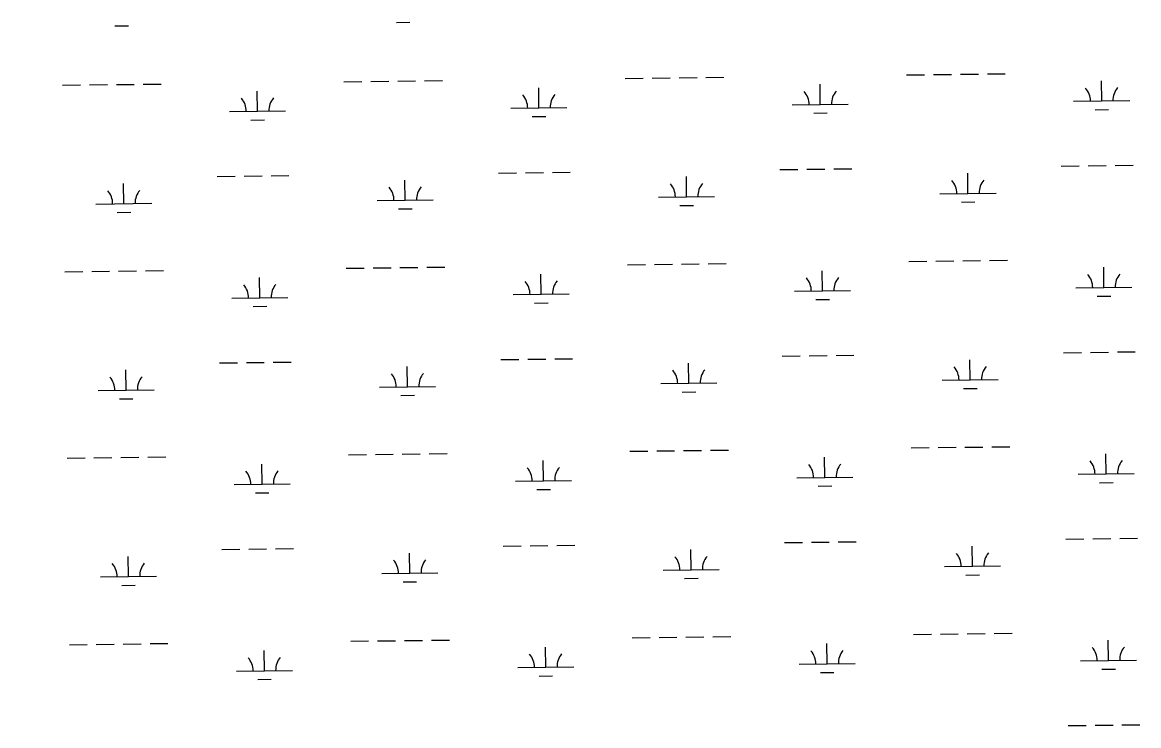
# Model space of a CAD drawing. Extents: x 3704301 to 3742427, y 506229 to 532009.
# Drawn here: x 3737148 to 3739139, y 526572 to 527827 of the extents above; entities that cross this region are included whole.
import ezdxf

# ---------------------------------------------------------------- set-up
doc = ezdxf.new("R2010")
doc.units = 0
doc.layers.add('V-TOPO-SHOR', color=7, linetype='Continuous')
doc.layers.add('V-WETL-SWMP', color=7, linetype='Continuous')

msp = doc.modelspace()

# ---------------------------------------------------------------- linework, layer by layer
at = {"layer": 'V-TOPO-SHOR'}
msp.add_spline([(3739633.6, 526676.7), (3739538.1, 526548.8), (3739518, 526528.2), (3739493.1, 526482.1), (3739422.9, 526389.6), (3739418.8, 526313.1), (3739363.4, 526261.5), (3739352.3, 526193.3), (3739336.5, 526150.7), (3739295.5, 525980.6), (3739198.5, 525827.9), (3739114.9, 525759.5), (3739054.6, 525692.5), (3739057.7, 525640), (3738989.2, 525497.5), (3738955.6, 525450.2), (3738769.5, 525271.5), (3738709.5, 525179.1), (3738664.8, 525086.9), (3738615.2, 524984.4), (3738564.5, 524878.8), (3738515.7, 524789.7), (3738338.2, 524654.9), (3738233.7, 524526.6), (3738185.7, 524499.4), (3738021.5, 524391.6), (3737961, 524339.9), (3737915.7, 524298.6), (3737762.7, 524119.1), (3737684.5, 524056.1), (3737619.4, 523958.9), (3737584.5, 523902.5), (3737552.2, 523884.2), (3737468.7, 523789), (3737423.5, 523742.6), (3737300.4, 523598.5), (3737169.2, 523466.2), (3736998.4, 523307), (3736804.6, 523129.1), (3736729.3, 523046.7), (3736532.9, 522866.1), (3736374.2, 522688.4), (3736294.5, 522601.7), (3736210.6, 522526.8), (3736161.2, 522489.9)], degree=3, dxfattribs=at)
at = {"layer": 'V-WETL-SWMP'}
for p, q in [((3737313.5, 527820.6), (3737337.5, 527820.9)), ((3737815.4, 527826.7), (3737839.4, 527827)), ((3738725.6, 527733.2), (3738757.6, 527733.6)), ((3738773.6, 527733.8), (3738805.6, 527734.2)), ((3738821.6, 527734.3), (3738853.6, 527734.7)), ((3738869.6, 527734.9), (3738901.6, 527735.3)), ((3737220, 527714.8), (3737252, 527715.2)), ((3737268, 527715.4), (3737300, 527715.8)), ((3737316, 527716), (3737348, 527716.3)), ((3737364, 527716.5), (3737395.9, 527716.9)), ((3737721.8, 527720.9), (3737753.8, 527721.3)), ((3737769.8, 527721.5), (3737801.8, 527721.9)), ((3737817.8, 527722.1), (3737849.8, 527722.5)), ((3737865.8, 527722.7), (3737897.8, 527723.1)), ((3738069.7, 527674.4), (3738069.3, 527710.4)), ((3738223.7, 527727), (3738255.7, 527727.4)), ((3738271.7, 527727.6), (3738303.7, 527728)), ((3738319.7, 527728.2), (3738351.7, 527728.6)), ((3738367.7, 527728.8), (3738399.7, 527729.2)), ((3738571.6, 527680.5), (3738571.2, 527716.5)), ((3739073.5, 527686.7), (3739073, 527722.7)), ((3737567.9, 527668.3), (3737567.4, 527704.3)), ((3738019.7, 527673.8), (3738119.7, 527675)), ((3738521.6, 527679.9), (3738621.6, 527681.2)), ((3739023.5, 527686.1), (3739123.5, 527687.3)), ((3739061.7, 527671.1), (3739085.7, 527671.4)), ((3737517.9, 527667.7), (3737617.9, 527668.9)), ((3737556.1, 527652.7), (3737580.1, 527653)), ((3738057.9, 527658.8), (3738081.9, 527659.1)), ((3738559.8, 527665), (3738583.8, 527665.3)), ((3739049.5, 527570.9), (3739081.5, 527571.3)), ((3739097.5, 527571.5), (3739129.5, 527571.9)), ((3737495.9, 527552), (3737527.9, 527552.4)), ((3737543.9, 527552.6), (3737575.9, 527552.9)), ((3737591.9, 527553.1), (3737623.9, 527553.5)), ((3737997.8, 527558.1), (3738029.7, 527558.5)), ((3738045.7, 527558.7), (3738077.7, 527559.1)), ((3738093.7, 527559.3), (3738125.7, 527559.7)), ((3738333.1, 527515.8), (3738332.7, 527551.8)), ((3738499.6, 527564.2), (3738531.6, 527564.6)), ((3738547.6, 527564.8), (3738579.6, 527565.2)), ((3738595.6, 527565.4), (3738627.6, 527565.8)), ((3738835, 527521.9), (3738834.6, 527557.9)), ((3739001.5, 527570.4), (3739033.5, 527570.8)), ((3737329.4, 527503.5), (3737329, 527539.5)), ((3737831.3, 527509.6), (3737830.8, 527545.6)), ((3738283.1, 527515.1), (3738383.1, 527516.4)), ((3738785, 527521.3), (3738885, 527522.5)), ((3737279.4, 527502.9), (3737379.4, 527504.1)), ((3737781.3, 527509), (3737881.3, 527510.2)), ((3737819.5, 527494.1), (3737843.5, 527494.3)), ((3738321.3, 527500.2), (3738345.3, 527500.5)), ((3738823.2, 527506.3), (3738847.2, 527506.6)), ((3737317.6, 527487.9), (3737341.6, 527488.2)), ((3738227.8, 527394.4), (3738259.8, 527394.8)), ((3738275.8, 527395), (3738307.8, 527395.4)), ((3738323.8, 527395.6), (3738355.8, 527396)), ((3738371.8, 527396.2), (3738403.8, 527396.5)), ((3738729.6, 527400.5), (3738761.6, 527400.9)), ((3738777.6, 527401.1), (3738809.6, 527401.5)), ((3738825.6, 527401.7), (3738857.6, 527402.1)), ((3738873.6, 527402.3), (3738905.6, 527402.7)), ((3737224, 527382.1), (3737256, 527382.5)), ((3737272, 527382.7), (3737304, 527383.1)), ((3737320, 527383.3), (3737352, 527383.7)), ((3737368, 527383.9), (3737400, 527384.3)), ((3737725.9, 527388.3), (3737757.9, 527388.7)), ((3737773.9, 527388.8), (3737805.9, 527389.2)), ((3737821.9, 527389.4), (3737853.9, 527389.8)), ((3737869.9, 527390), (3737901.9, 527390.4)), ((3738073.8, 527341.8), (3738073.4, 527377.8)), ((3738575.7, 527347.9), (3738575.2, 527383.9)), ((3739077.5, 527354), (3739077.1, 527390)), ((3737571.9, 527335.6), (3737571.5, 527371.6)), ((3739027.6, 527353.4), (3739127.5, 527354.6)), ((3737521.9, 527335), (3737621.9, 527336.2)), ((3738023.8, 527341.2), (3738123.8, 527342.4)), ((3738525.7, 527347.3), (3738625.7, 527348.5)), ((3738563.9, 527332.3), (3738587.9, 527332.6)), ((3739065.7, 527338.5), (3739089.7, 527338.7)), ((3737560.1, 527320.1), (3737584.1, 527320.4)), ((3738062, 527326.2), (3738086, 527326.5)), ((3738551.7, 527232.2), (3738583.7, 527232.6)), ((3738599.7, 527232.8), (3738631.7, 527233.1)), ((3739005.6, 527237.7), (3739037.6, 527238.1)), ((3739053.6, 527238.3), (3739085.5, 527238.7)), ((3739101.5, 527238.9), (3739133.5, 527239.3)), ((3737499.9, 527219.3), (3737531.9, 527219.7)), ((3737547.9, 527219.9), (3737579.9, 527220.3)), ((3737595.9, 527220.5), (3737627.9, 527220.9)), ((3737835.3, 527177), (3737834.9, 527213)), ((3738001.8, 527225.4), (3738033.8, 527225.8)), ((3738049.8, 527226), (3738081.8, 527226.4)), ((3738097.8, 527226.6), (3738129.8, 527227)), ((3738337.2, 527183.1), (3738336.8, 527219.1)), ((3738503.7, 527231.6), (3738535.7, 527232)), ((3738839.1, 527189.2), (3738838.6, 527225.2)), ((3737333.5, 527170.8), (3737333, 527206.8)), ((3737785.3, 527176.4), (3737885.3, 527177.6)), ((3738287.2, 527182.5), (3738387.2, 527183.7)), ((3738789.1, 527188.6), (3738889.1, 527189.9)), ((3738827.3, 527173.7), (3738851.3, 527174)), ((3737283.5, 527170.2), (3737383.5, 527171.5)), ((3737321.6, 527155.3), (3737345.6, 527155.6)), ((3737823.5, 527161.4), (3737847.5, 527161.7)), ((3738325.4, 527167.5), (3738349.4, 527167.8)), ((3737730, 527055.6), (3737762, 527056)), ((3737778, 527056.2), (3737810, 527056.6)), ((3737826, 527056.8), (3737858, 527057.2)), ((3737874, 527057.4), (3737905.9, 527057.8)), ((3738231.8, 527061.7), (3738263.8, 527062.1)), ((3738279.8, 527062.3), (3738311.8, 527062.7)), ((3738327.8, 527062.9), (3738359.8, 527063.3)), ((3738375.8, 527063.5), (3738407.8, 527063.9)), ((3738733.7, 527067.9), (3738765.7, 527068.3)), ((3738781.7, 527068.5), (3738813.7, 527068.9)), ((3738829.7, 527069), (3738861.7, 527069.4)), ((3738877.7, 527069.6), (3738909.7, 527070)), ((3739081.6, 527021.4), (3739081.2, 527057.4)), ((3737228.1, 527049.5), (3737260.1, 527049.9)), ((3737276.1, 527050.1), (3737308.1, 527050.5)), ((3737324.1, 527050.7), (3737356.1, 527051)), ((3737372.1, 527051.2), (3737404.1, 527051.6)), ((3737576, 527003), (3737575.6, 527039)), ((3738077.9, 527009.1), (3738077.4, 527045.1)), ((3738579.7, 527015.2), (3738579.3, 527051.2)), ((3738529.7, 527014.6), (3738629.7, 527015.9)), ((3739031.6, 527020.8), (3739131.6, 527022)), ((3737526, 527002.4), (3737626, 527003.6)), ((3738027.9, 527008.5), (3738127.9, 527009.7)), ((3738066.1, 526993.5), (3738090.1, 526993.8)), ((3738567.9, 526999.7), (3738591.9, 527000)), ((3739069.8, 527005.8), (3739093.8, 527006.1)), ((3737564.2, 526987.4), (3737588.2, 526987.7)), ((3738101.9, 526894), (3738133.9, 526894.4)), ((3738507.7, 526898.9), (3738539.7, 526899.3)), ((3738555.7, 526899.5), (3738587.7, 526899.9)), ((3738603.7, 526900.1), (3738635.7, 526900.5)), ((3739009.6, 526905.1), (3739041.6, 526905.5)), ((3739057.6, 526905.6), (3739089.6, 526906)), ((3739105.6, 526906.2), (3739137.6, 526906.6)), ((3737337.5, 526838.2), (3737337.1, 526874.2)), ((3737504, 526886.7), (3737536, 526887.1)), ((3737552, 526887.2), (3737584, 526887.6)), ((3737600, 526887.8), (3737632, 526888.2)), ((3737839.4, 526844.3), (3737839, 526880.3)), ((3738005.9, 526892.8), (3738037.9, 526893.2)), ((3738053.9, 526893.4), (3738085.9, 526893.8)), ((3738341.3, 526850.5), (3738340.8, 526886.5)), ((3738843.1, 526856.6), (3738842.7, 526892.6)), ((3738793.1, 526856), (3738893.1, 526857.2)), ((3737287.5, 526837.6), (3737387.5, 526838.8)), ((3737789.4, 526843.7), (3737889.4, 526844.9)), ((3738291.3, 526849.8), (3738391.3, 526851.1)), ((3738329.5, 526834.9), (3738353.5, 526835.2)), ((3738831.3, 526841), (3738855.3, 526841.3)), ((3737325.7, 526822.6), (3737349.7, 526822.9)), ((3737827.6, 526828.8), (3737851.6, 526829)), ((3738737.8, 526735.2), (3738769.8, 526735.6)), ((3738785.8, 526735.8), (3738817.8, 526736.2)), ((3738833.8, 526736.4), (3738865.8, 526736.8)), ((3738881.8, 526737), (3738913.8, 526737.4)), ((3737232.2, 526716.8), (3737264.2, 526717.2)), ((3737280.2, 526717.4), (3737312.1, 526717.8)), ((3737328.1, 526718), (3737360.1, 526718.4)), ((3737376.1, 526718.6), (3737408.1, 526719)), ((3737734, 526723), (3737766, 526723.4)), ((3737782, 526723.5), (3737814, 526723.9)), ((3737830, 526724.1), (3737862, 526724.5)), ((3737878, 526724.7), (3737910, 526725.1)), ((3738235.9, 526729.1), (3738267.9, 526729.5)), ((3738283.9, 526729.7), (3738315.9, 526730.1)), ((3738331.9, 526730.3), (3738363.9, 526730.7)), ((3738379.9, 526730.9), (3738411.9, 526731.2)), ((3738583.8, 526682.6), (3738583.4, 526718.6)), ((3739085.7, 526688.7), (3739085.2, 526724.7)), ((3737580.1, 526670.3), (3737579.6, 526706.3)), ((3738081.9, 526676.5), (3738081.5, 526712.5)), ((3738031.9, 526675.9), (3738131.9, 526677.1)), ((3738533.8, 526682), (3738633.8, 526683.2)), ((3739035.7, 526688.1), (3739135.7, 526689.3)), ((3737530.1, 526669.7), (3737630.1, 526670.9)), ((3737568.3, 526654.8), (3737592.3, 526655.1)), ((3738070.1, 526660.9), (3738094.1, 526661.2)), ((3738572, 526667), (3738596, 526667.3)), ((3739073.9, 526673.2), (3739097.9, 526673.4)), ((3739013.7, 526572.4), (3739045.7, 526572.8)), ((3739061.7, 526573), (3739093.7, 526573.4)), ((3739109.7, 526573.6), (3739141.7, 526574))]:
    msp.add_line(p, q, dxfattribs=at)
for centre, start, end in [((3739128.7, 527687.8), 139.9282, 181.4719), ((3737512.6, 527668.1), 359.9282, 41.4719), ((3737623.1, 527669.4), 139.9282, 181.4719), ((3738014.5, 527674.2), 359.9282, 41.4719), ((3738125, 527675.6), 139.9282, 181.4719), ((3738516.4, 527680.3), 359.9282, 41.4719), ((3738626.8, 527681.7), 139.9282, 181.4719), ((3739018.2, 527686.5), 359.9282, 41.4719), ((3737776, 527509.4), 359.9282, 41.4719), ((3737886.5, 527510.8), 139.9282, 181.4719), ((3738277.9, 527515.6), 359.9282, 41.4719), ((3738388.4, 527516.9), 139.9282, 181.4719), ((3738779.8, 527521.7), 359.9282, 41.4719), ((3738890.2, 527523), 139.9282, 181.4719), ((3737274.2, 527503.3), 359.9282, 41.4719), ((3737384.6, 527504.6), 139.9282, 181.4719), ((3739022.3, 527353.8), 359.9282, 41.4719), ((3739132.8, 527355.2), 139.9282, 181.4719), ((3737516.7, 527335.4), 359.9282, 41.4719), ((3737627.2, 527336.8), 139.9282, 181.4719), ((3738018.6, 527341.6), 359.9282, 41.4719), ((3738129, 527342.9), 139.9282, 181.4719), ((3738520.4, 527347.7), 359.9282, 41.4719), ((3738630.9, 527349), 139.9282, 181.4719), ((3738894.3, 527190.4), 139.9282, 181.4719), ((3737278.2, 527170.6), 359.9282, 41.4719), ((3737388.7, 527172), 139.9282, 181.4719), ((3737780.1, 527176.8), 359.9282, 41.4719), ((3737890.6, 527178.1), 139.9282, 181.4719), ((3738282, 527182.9), 359.9282, 41.4719), ((3738392.4, 527184.3), 139.9282, 181.4719), ((3738783.8, 527189), 359.9282, 41.4719), ((3738524.5, 527015), 359.9282, 41.4719), ((3738635, 527016.4), 139.9282, 181.4719), ((3739026.4, 527021.2), 359.9282, 41.4719), ((3739136.8, 527022.5), 139.9282, 181.4719), ((3737520.8, 527002.8), 359.9282, 41.4719), ((3737631.2, 527004.1), 139.9282, 181.4719), ((3738022.6, 527008.9), 359.9282, 41.4719), ((3738133.1, 527010.3), 139.9282, 181.4719), ((3738396.5, 526851.6), 139.9282, 181.4719), ((3738787.9, 526856.4), 359.9282, 41.4719), ((3738898.4, 526857.7), 139.9282, 181.4719), ((3737282.3, 526838), 359.9282, 41.4719), ((3737392.8, 526839.3), 139.9282, 181.4719), ((3737784.2, 526844.1), 359.9282, 41.4719), ((3737894.6, 526845.5), 139.9282, 181.4719), ((3738286, 526850.3), 359.9282, 41.4719), ((3738026.7, 526676.3), 359.9282, 41.4719), ((3738137.2, 526677.6), 139.9282, 181.4719), ((3738528.6, 526682.4), 359.9282, 41.4719), ((3738639, 526683.7), 139.9282, 181.4719), ((3739030.4, 526688.5), 359.9282, 41.4719), ((3739140.9, 526689.9), 139.9282, 181.4719), ((3737524.8, 526670.1), 359.9282, 41.4719), ((3737635.3, 526671.5), 139.9282, 181.4719)]:
    msp.add_arc(centre, 35.2, start, end, dxfattribs=at)

doc.saveas('drawing.dxf')
